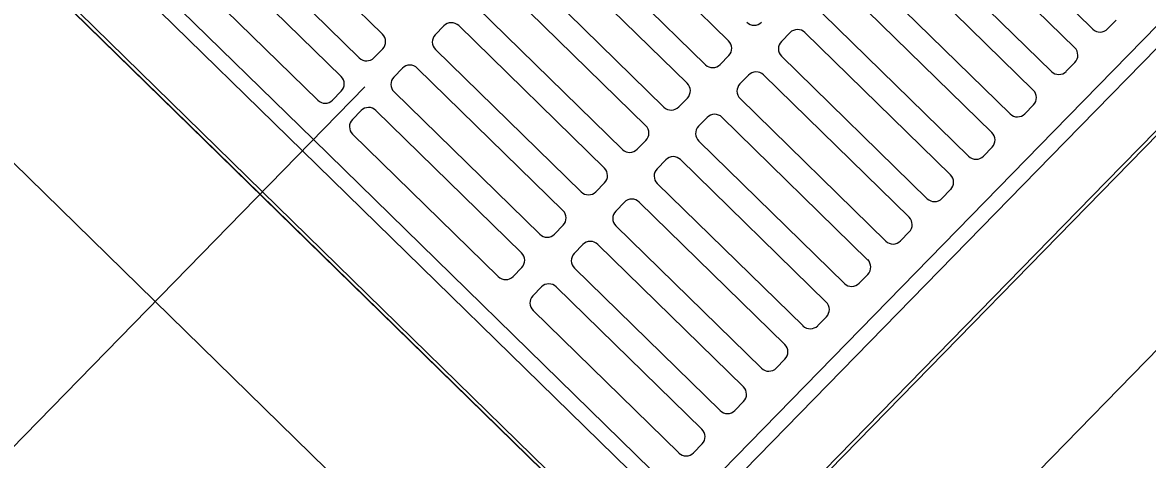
# Model space of a CAD drawing. Extents: x 2252703 to 2264864, y 13787568 to 13790989.
# Drawn here: x 2254035.931 to 2254039.681, y 13789801.833 to 13789803.289 of the extents above; entities that cross this region are included whole.
import ezdxf

# ---------------------------------------------------------------- set-up
doc = ezdxf.new("R2010")
doc.units = 0
for name, color, linetype in [('D_DRAIN_MISC', 7, 'Continuous'), ('D_DRN_CHANNEL_FLOW', 7, 'Continuous'), ('D_INLET_1', 7, 'Continuous')]:
    doc.layers.add(name, color=color, linetype=linetype)

msp = doc.modelspace()

# ---------------------------------------------------------------- linework, layer by layer
at = {"layer": 'D_DRAIN_MISC'}
for p, q in [((2254039.551, 13789802.749), (2254039.551, 13789802.749)), ((2254036.7228, 13789802.7165), (2254036.7228, 13789802.7165))]:
    msp.add_line(p, q, dxfattribs=at)
at = {"layer": 'D_DRN_CHANNEL_FLOW'}
msp.add_line((2253743.6201, 13789502.7954), (2254037.0722, 13789803.0742), dxfattribs=at)
msp.add_line((2253743.6201, 13789502.7954), (2254037.0722, 13789803.0742), dxfattribs=at)
at = {"layer": 'D_INLET_1'}
for p, q in [((2254040.9489, 13789804.1794), (2254038.1532, 13789801.3187)), ((2254041.656, 13789804.1876), (2254038.1613, 13789800.6116)), ((2254039.5426, 13789802.7577), (2254040.9241, 13789804.1713)), ((2254039.369, 13789802.9273), (2254040.5728, 13789804.1591)), ((2254039.4062, 13789802.891), (2254040.6463, 13789804.16)), ((2254038.1613, 13789800.6116), (2254034.5854, 13789804.1063)), ((2254038.1532, 13789801.3187), (2254035.2924, 13789804.1144)), ((2254035.2928, 13789804.1147), (2254036.723, 13789802.7171)), ((2254035.3174, 13789804.1069), (2254036.731, 13789802.7253)), ((2254035.5954, 13789804.1019), (2254036.8644, 13789802.8617)), ((2254035.6689, 13789804.1027), (2254036.9007, 13789802.8989)), ((2254037.1311, 13789803.2504), (2254036.6454, 13789803.7251)), ((2254039.0133, 13789803.7417), (2254039.499, 13789803.2671)), ((2254037.799, 13789803.7024), (2254038.2847, 13789803.2278)), ((2254037.0536, 13789803.1712), (2254036.5679, 13789803.6458)), ((2254038.9527, 13789803.6797), (2254039.4384, 13789803.2051)), ((2254037.7216, 13789803.6231), (2254038.2073, 13789803.1485)), ((2254036.993, 13789803.1092), (2254036.5073, 13789803.5838)), ((2254038.8752, 13789803.6005), (2254039.3609, 13789803.1258)), ((2254037.661, 13789803.5611), (2254038.1467, 13789803.0865)), ((2254038.8146, 13789803.5385), (2254039.3003, 13789803.0638)), ((2254036.9155, 13789803.0299), (2254036.4299, 13789803.5045)), ((2254037.5835, 13789803.4819), (2254038.0692, 13789803.0072)), ((2254038.7372, 13789803.4592), (2254039.2229, 13789802.9845)), ((2254037.5229, 13789803.4199), (2254038.0086, 13789802.9452)), ((2254038.6766, 13789803.3972), (2254039.1623, 13789802.9225)), ((2254037.4455, 13789803.3406), (2254037.9311, 13789802.8659)), ((2254038.5991, 13789803.3179), (2254039.0848, 13789802.8433)), ((2254037.3358, 13789803.278), (2254037.3068, 13789803.2484)), ((2254037.3849, 13789803.2786), (2254037.8706, 13789802.8039)), ((2254039.577, 13789803.2973), (2254039.548, 13789803.2676)), ((2254038.4895, 13789803.2554), (2254038.4605, 13789803.2257)), ((2254038.5385, 13789803.2559), (2254039.0242, 13789802.7813)), ((2254037.1316, 13789803.2014), (2254037.1026, 13789803.1717)), ((2254037.3074, 13789803.1993), (2254037.7931, 13789802.7247)), ((2254038.2853, 13789803.1787), (2254038.2563, 13789803.1491)), ((2254038.4611, 13789803.1767), (2254038.9467, 13789802.702)), ((2254037.1978, 13789803.1368), (2254037.1688, 13789803.1071)), ((2254037.2468, 13789803.1373), (2254037.7325, 13789802.6627)), ((2254039.4389, 13789803.156), (2254039.41, 13789803.1264)), ((2254038.3514, 13789803.1141), (2254038.3224, 13789803.0844)), ((2254038.4005, 13789803.1146), (2254038.8862, 13789802.64)), ((2254036.9936, 13789803.0601), (2254036.9646, 13789803.0305)), ((2254037.1693, 13789803.0581), (2254037.655, 13789802.5834)), ((2254038.1472, 13789803.0374), (2254038.1182, 13789803.0078)), ((2254038.323, 13789803.0354), (2254038.8087, 13789802.5607)), ((2254039.3009, 13789803.0148), (2254039.2719, 13789802.9851)), ((2254037.0597, 13789802.9955), (2254037.0307, 13789802.9658)), ((2254037.1088, 13789802.9961), (2254037.5944, 13789802.5214)), ((2254038.2134, 13789802.9728), (2254038.1844, 13789802.9431)), ((2254038.2624, 13789802.9734), (2254038.7481, 13789802.4987)), ((2254036.9007, 13789802.8989), (2254038.1325, 13789801.6952)), ((2254037.0313, 13789802.9168), (2254037.517, 13789802.4421)), ((2254038.0092, 13789802.8962), (2254037.9802, 13789802.8665)), ((2254038.1652, 13789801.6955), (2254039.369, 13789802.9273)), ((2254036.8644, 13789802.8617), (2254038.1333, 13789801.6216)), ((2254038.166, 13789801.622), (2254039.4062, 13789802.891)), ((2254038.1849, 13789802.8941), (2254038.6706, 13789802.4195)), ((2254039.1628, 13789802.8735), (2254039.1338, 13789802.8438)), ((2254038.0753, 13789802.8315), (2254038.0463, 13789802.8019)), ((2254038.1244, 13789802.8321), (2254038.61, 13789802.3575)), ((2254037.8711, 13789802.7549), (2254037.8421, 13789802.7252)), ((2254038.0469, 13789802.7528), (2254038.5326, 13789802.2782)), ((2254038.1611, 13789801.344), (2254039.5426, 13789802.7577)), ((2254036.723, 13789802.7171), (2254038.1449, 13789801.3275)), ((2254036.731, 13789802.7253), (2254038.1447, 13789801.3438)), ((2254039.0248, 13789802.7322), (2254038.9958, 13789802.7026)), ((2254037.9373, 13789802.6903), (2254037.9083, 13789802.6606)), ((2254037.9863, 13789802.6908), (2254038.472, 13789802.2162)), ((2254037.7331, 13789802.6136), (2254037.7041, 13789802.584)), ((2254037.9088, 13789802.6116), (2254038.3945, 13789802.1369)), ((2254038.8867, 13789802.591), (2254038.8577, 13789802.5613)), ((2254037.7992, 13789802.549), (2254037.7702, 13789802.5193)), ((2254037.8482, 13789802.5496), (2254038.3339, 13789802.0749)), ((2254037.595, 13789802.4724), (2254037.566, 13789802.4427)), ((2254037.7708, 13789802.4703), (2254038.2565, 13789801.9957)), ((2254038.7487, 13789802.4497), (2254038.7197, 13789802.42)), ((2254038.1959, 13789801.9337), (2254037.7102, 13789802.4083)), ((2254037.6611, 13789802.4077), (2254037.6321, 13789802.3781)), ((2254037.6327, 13789802.329), (2254038.1184, 13789801.8544)), ((2254038.6106, 13789802.3084), (2254038.5816, 13789802.2788)), ((2254038.4725, 13789802.1672), (2254038.4436, 13789802.1375)), ((2254038.3345, 13789802.0259), (2254038.3055, 13789801.9962)), ((2254038.1674, 13789801.855), (2254038.1964, 13789801.8846))]:
    msp.add_line(p, q, dxfattribs=at)
for centre, start, end in [((2254037.3606, 13789803.2538), 45.6588, 135.6588), ((2254038.3696, 13789803.3146), 225.6588, 315.6588), ((2254037.1068, 13789803.2256), 315.6588, 45.6588), ((2254037.3316, 13789803.2241), 135.6588, 225.6588), ((2254038.5143, 13789803.2311), 45.6588, 135.6588), ((2254039.5232, 13789803.2919), 225.6588, 315.6588), ((2254038.2605, 13789803.203), 315.6588, 45.6588), ((2254038.4853, 13789803.2015), 135.6588, 225.6588), ((2254039.4141, 13789803.1803), 315.6588, 45.6588), ((2254037.0778, 13789803.196), 225.6588, 315.6588), ((2254037.2226, 13789803.1125), 45.6588, 135.6588), ((2254038.2315, 13789803.1733), 225.6588, 315.6588), ((2254038.3762, 13789803.0898), 45.6588, 135.6588), ((2254039.3852, 13789803.1506), 225.6588, 315.6588), ((2254036.9688, 13789803.0844), 315.6588, 45.6588), ((2254037.1936, 13789803.0829), 135.6588, 225.6588), ((2254038.1224, 13789803.0617), 315.6588, 45.6588), ((2254038.3472, 13789803.0602), 135.6588, 225.6588), ((2254039.2761, 13789803.039), 315.6588, 45.6588), ((2254036.9398, 13789803.0547), 225.6588, 315.6588), ((2254037.0845, 13789802.9713), 45.6588, 135.6588), ((2254038.0934, 13789803.032), 225.6588, 315.6588), ((2254038.2382, 13789802.9486), 45.6588, 135.6588), ((2254039.2471, 13789803.0093), 225.6588, 315.6588), ((2254037.0555, 13789802.9416), 135.6588, 225.6588), ((2254037.9844, 13789802.9204), 315.6588, 45.6588), ((2254038.2092, 13789802.9189), 135.6588, 225.6588), ((2254039.138, 13789802.8977), 315.6588, 45.6588), ((2254037.9554, 13789802.8908), 225.6588, 315.6588), ((2254038.1001, 13789802.8073), 45.6588, 135.6588), ((2254039.109, 13789802.8681), 225.6588, 315.6588), ((2254037.8463, 13789802.7791), 315.6588, 45.6588), ((2254038.0711, 13789802.7776), 135.6588, 225.6588), ((2254039, 13789802.7565), 315.6588, 45.6588), ((2254037.8173, 13789802.7495), 225.6588, 315.6588), ((2254037.9621, 13789802.666), 45.6588, 135.6588), ((2254038.971, 13789802.7268), 225.6588, 315.6588), ((2254037.7083, 13789802.6379), 315.6588, 45.6588), ((2254037.9331, 13789802.6364), 135.6588, 225.6588), ((2254038.8619, 13789802.6152), 315.6588, 45.6588), ((2254037.6793, 13789802.6082), 225.6588, 315.6588), ((2254037.824, 13789802.5248), 45.6588, 135.6588), ((2254038.8329, 13789802.5855), 225.6588, 315.6588), ((2254037.5702, 13789802.4966), 315.6588, 45.6588), ((2254037.795, 13789802.4951), 135.6588, 225.6588), ((2254038.7239, 13789802.4739), 315.6588, 45.6588), ((2254037.5412, 13789802.4669), 225.6588, 315.6588), ((2254037.6859, 13789802.3835), 45.6588, 135.6588), ((2254038.6949, 13789802.4443), 225.6588, 315.6588), ((2254037.657, 13789802.3538), 135.6588, 225.6588), ((2254038.5858, 13789802.3327), 315.6588, 45.6588), ((2254038.5568, 13789802.303), 225.6588, 315.6588), ((2254038.4477, 13789802.1914), 315.6588, 45.6588), ((2254038.4188, 13789802.1617), 225.6588, 315.6588), ((2254038.3097, 13789802.0501), 315.6588, 45.6588), ((2254038.2807, 13789802.0205), 225.6588, 315.6588), ((2254038.1716, 13789801.9089), 315.6588, 45.6588), ((2254038.1426, 13789801.8792), 225.6588, 315.6588)]:
    msp.add_arc(centre, 0.0347, start, end, dxfattribs=at)

doc.saveas('drawing.dxf')
